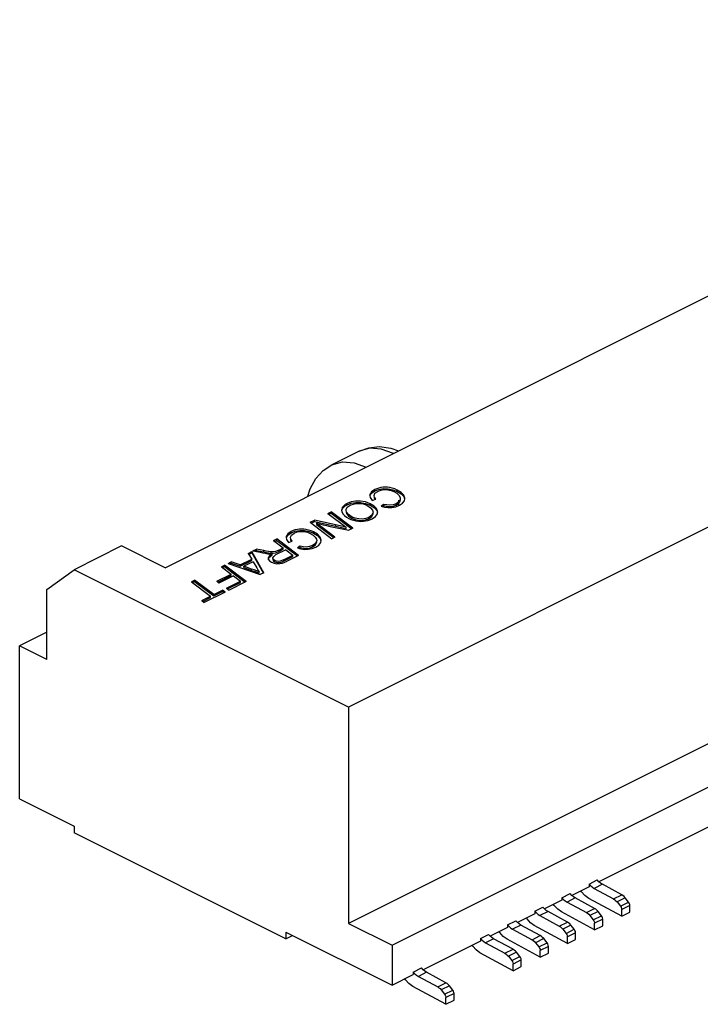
# Paper-space layout '005_EXP_CORICANT_PE_DRAWING_3_1' of a CAD drawing. Header units: millimetres. Extents: x 6 to 413, y 7 to 290.
# Tile 263 of 362: x 244.92 to 246.51, y 173.18 to 175.48. Entities that reach past the tile are written whole.
import ezdxf

# ---------------------------------------------------------------- set-up
doc = ezdxf.new("R2010")
doc.units = ezdxf.units.MM
doc.header["$LTSCALE"] = 23.1
doc.layers.add('119200000110A_MP2_213MAAA_BL325', color=7, linetype='CONTINUOUS')

# ---------------------------------------------------------------- blocks, each defined once
blk = doc.blocks.new('119200000110A_MP2_213MAAA_BL325', base_point=(246.7607, 174.3861))
at = {"layer": '119200000110A_MP2_213MAAA_BL325', "color": 7, "linetype": 'Continuous'}
for p, q in [((245.2582, 174.2024), (247.8228, 175.4848)), ((248.4751, 175.2701), (245.6878, 173.8763)), ((248.4751, 174.7634), (245.6878, 173.3697)), ((245.7896, 173.3188), (248.577, 174.7125)), ((245.7123, 174.4749), (245.6486, 174.443)), ((245.7869, 174.4823), (245.8048, 174.4758)), ((245.7414, 174.3766), (245.7491, 174.382)), ((245.7491, 174.382), (245.7587, 174.3857)), ((245.7491, 174.382), (245.7491, 174.3851)), ((245.7496, 174.3765), (245.7559, 174.3811)), ((245.7914, 174.385), (245.8014, 174.381)), ((245.8014, 174.381), (245.8014, 174.3841)), ((245.8014, 174.381), (245.8105, 174.3754)), ((245.6938, 174.3562), (245.6844, 174.3527)), ((245.7381, 174.3521), (245.727, 174.3562)), ((245.7374, 174.371), (245.7383, 174.3667)), ((245.7379, 174.3707), (245.7414, 174.3766)), ((245.7383, 174.3667), (245.7433, 174.3593)), ((245.7433, 174.3593), (245.7514, 174.3626)), ((245.7473, 174.3707), (245.7474, 174.3717)), ((245.7473, 174.3676), (245.7478, 174.3648)), ((245.7474, 174.3717), (245.7496, 174.3765)), ((245.7478, 174.3648), (245.7497, 174.3619)), ((245.8055, 174.3719), (245.8083, 174.3669)), ((245.8055, 174.3486), (245.8055, 174.3605)), ((245.8083, 174.3669), (245.8089, 174.3636)), ((245.8086, 174.3585), (245.8089, 174.3605)), ((245.8183, 174.3589), (245.8194, 174.3636)), ((245.8194, 174.3636), (245.8194, 174.3649)), ((245.8194, 174.3636), (245.8194, 174.3649)), ((245.6395, 174.3295), (245.647, 174.3332)), ((245.647, 174.3301), (245.647, 174.3332)), ((245.6976, 174.2949), (245.647, 174.3332)), ((245.6715, 174.3368), (245.672, 174.3333)), ((245.672, 174.3366), (245.6739, 174.3413)), ((245.672, 174.3333), (245.6747, 174.328)), ((245.6739, 174.3413), (245.6739, 174.3444)), ((245.6844, 174.3496), (245.6939, 174.3531)), ((245.6844, 174.3496), (245.6844, 174.3527)), ((245.6847, 174.344), (245.6912, 174.3488)), ((245.7271, 174.353), (245.7381, 174.349)), ((245.7305, 174.3486), (245.7394, 174.3429)), ((245.7381, 174.349), (245.7381, 174.3521)), ((245.7381, 174.349), (245.7485, 174.3424)), ((245.7551, 174.3283), (245.7558, 174.3325)), ((245.7702, 174.3507), (245.7637, 174.3467)), ((245.7637, 174.3467), (245.7715, 174.3443)), ((245.767, 174.3456), (245.7702, 174.3476)), ((245.7702, 174.3476), (245.7702, 174.3507)), ((245.7715, 174.3443), (245.78, 174.3432)), ((245.78, 174.3432), (245.789, 174.3434)), ((245.789, 174.3434), (245.798, 174.3452)), ((245.798, 174.3452), (245.8067, 174.3486)), ((245.7993, 174.3491), (245.7993, 174.3522)), ((245.5978, 174.3086), (245.6076, 174.3135)), ((245.5978, 174.3086), (245.6484, 174.2703)), ((245.6003, 174.3067), (245.6076, 174.3104)), ((245.6824, 174.2969), (245.6076, 174.3135)), ((245.6076, 174.3104), (245.6076, 174.3135)), ((245.6076, 174.3104), (245.6824, 174.2938)), ((245.6395, 174.3295), (245.6824, 174.2969)), ((245.642, 174.3276), (245.647, 174.3301)), ((245.647, 174.3301), (245.6951, 174.2936)), ((245.696, 174.3209), (245.6875, 174.3267)), ((245.6878, 174.3233), (245.696, 174.3178)), ((245.688, 174.3176), (245.6934, 174.3152)), ((245.696, 174.3178), (245.696, 174.3209)), ((245.7423, 174.3254), (245.7353, 174.3202)), ((245.7353, 174.3171), (245.7424, 174.3224)), ((245.7353, 174.3171), (245.7353, 174.3202)), ((245.7379, 174.3145), (245.7428, 174.3166)), ((245.5533, 174.2841), (245.5629, 174.2877)), ((245.5533, 174.2841), (245.5533, 174.2872)), ((245.5956, 174.2871), (245.6056, 174.2831)), ((245.6056, 174.2831), (245.6056, 174.2862)), ((245.6124, 174.3069), (245.6228, 174.3041)), ((245.6124, 174.3069), (245.6124, 174.3038)), ((245.6558, 174.274), (245.6124, 174.3069)), ((245.6124, 174.3038), (245.6534, 174.2728)), ((245.6228, 174.3041), (245.6279, 174.3028)), ((245.6581, 174.2992), (245.6581, 174.3023)), ((245.6824, 174.2938), (245.6824, 174.2969)), ((245.6976, 174.2949), (245.6881, 174.2901)), ((245.5122, 174.2658), (245.5197, 174.2696)), ((245.5122, 174.2658), (245.5349, 174.2486)), ((245.5147, 174.2639), (245.5197, 174.2664)), ((245.5197, 174.2664), (245.5197, 174.2696)), ((245.5703, 174.2312), (245.5197, 174.2696)), ((245.5197, 174.2664), (245.5678, 174.23)), ((245.5416, 174.273), (245.5424, 174.2687)), ((245.5421, 174.2728), (245.5456, 174.2787)), ((245.5424, 174.2687), (245.5474, 174.2614)), ((245.5456, 174.2787), (245.5533, 174.2841)), ((245.5474, 174.2614), (245.5556, 174.2647)), ((245.5515, 174.2738), (245.5538, 174.2786)), ((245.5515, 174.2728), (245.5515, 174.2738)), ((245.5515, 174.2697), (245.552, 174.2669)), ((245.552, 174.2669), (245.5539, 174.264)), ((245.5538, 174.2786), (245.5601, 174.2832)), ((245.6056, 174.2831), (245.6147, 174.2775)), ((245.6097, 174.274), (245.6125, 174.269)), ((245.6125, 174.269), (245.6131, 174.2657)), ((245.6128, 174.2606), (245.6131, 174.2626)), ((245.6225, 174.261), (245.6236, 174.2657)), ((245.6236, 174.2657), (245.6236, 174.267)), ((245.6236, 174.2657), (245.6236, 174.267)), ((245.6558, 174.274), (245.6484, 174.2703)), ((245.1564, 174.2534), (245.045, 174.1977)), ((245.2582, 174.2024), (245.1564, 174.2534)), ((245.4527, 174.236), (245.4609, 174.2401)), ((245.4609, 174.237), (245.4609, 174.2401)), ((245.4892, 174.1907), (245.4609, 174.2401)), ((245.4639, 174.2416), (245.4719, 174.2456)), ((245.4639, 174.2416), (245.4811, 174.2385)), ((245.4684, 174.2408), (245.4719, 174.2425)), ((245.4896, 174.2424), (245.4719, 174.2456)), ((245.4719, 174.2425), (245.4719, 174.2456)), ((245.4719, 174.2425), (245.4896, 174.2393)), ((245.4896, 174.2393), (245.4896, 174.2424)), ((245.5114, 174.2394), (245.5062, 174.2393)), ((245.5062, 174.2362), (245.5062, 174.2393)), ((245.5408, 174.2442), (245.517, 174.2323)), ((245.5206, 174.2384), (245.5243, 174.2402)), ((245.5243, 174.2433), (245.5349, 174.2486)), ((245.5243, 174.2402), (245.5349, 174.2455)), ((245.5243, 174.2433), (245.5243, 174.2402)), ((245.5349, 174.2455), (245.5349, 174.2486)), ((245.5408, 174.2442), (245.557, 174.2319)), ((245.5744, 174.2528), (245.5678, 174.2488)), ((245.5678, 174.2488), (245.5757, 174.2464)), ((245.5712, 174.2477), (245.5744, 174.2497)), ((245.5744, 174.2497), (245.5744, 174.2528)), ((245.5757, 174.2464), (245.5842, 174.2452)), ((245.5842, 174.2452), (245.5932, 174.2455)), ((245.5932, 174.2455), (245.6022, 174.2473)), ((245.6022, 174.2473), (245.6108, 174.2507)), ((245.6035, 174.2512), (245.6035, 174.2543)), ((245.4058, 174.2126), (245.4132, 174.2163)), ((245.4341, 174.2088), (245.4132, 174.2163)), ((245.4132, 174.2132), (245.4132, 174.2163)), ((245.4341, 174.2088), (245.4609, 174.2222)), ((245.4341, 174.2057), (245.4609, 174.2191)), ((245.464, 174.2164), (245.4426, 174.2057)), ((245.4527, 174.236), (245.4609, 174.2222)), ((245.4539, 174.2335), (245.4609, 174.237)), ((245.4609, 174.237), (245.4876, 174.1904)), ((245.4609, 174.2191), (245.4609, 174.2222)), ((245.464, 174.2164), (245.4727, 174.2024)), ((245.4927, 174.2361), (245.4986, 174.2352)), ((245.5005, 174.237), (245.5062, 174.2362)), ((245.5023, 174.2188), (245.5075, 174.2153)), ((245.5031, 174.228), (245.5087, 174.2324)), ((245.5054, 174.2352), (245.5087, 174.2355)), ((245.5062, 174.2362), (245.5114, 174.2363)), ((245.5087, 174.2324), (245.5087, 174.2355)), ((245.5103, 174.2245), (245.5104, 174.2254)), ((245.5103, 174.2245), (245.5103, 174.2214)), ((245.5112, 174.2219), (245.5103, 174.2245)), ((245.5103, 174.2214), (245.5112, 174.2188)), ((245.5104, 174.2254), (245.5124, 174.2289)), ((245.5149, 174.2189), (245.5112, 174.2219)), ((245.5112, 174.2188), (245.5149, 174.2158)), ((245.5124, 174.2289), (245.517, 174.2323)), ((245.5149, 174.2158), (245.5149, 174.2189)), ((245.5351, 174.221), (245.557, 174.2319)), ((245.5351, 174.2178), (245.557, 174.2288)), ((245.5351, 174.221), (245.5351, 174.2178)), ((245.5382, 174.2154), (245.5436, 174.2179)), ((245.5703, 174.2312), (245.5436, 174.2179)), ((245.557, 174.2288), (245.557, 174.2319)), ((244.9814, 174.1515), (245.045, 174.1977)), ((245.6878, 173.8763), (245.045, 174.1977)), ((245.3899, 174.2046), (245.3973, 174.2084)), ((245.3899, 174.2046), (245.4126, 174.1874)), ((245.3923, 174.2028), (245.3973, 174.2052)), ((245.3973, 174.2052), (245.3973, 174.2084)), ((245.448, 174.1701), (245.3973, 174.2084)), ((245.3973, 174.2052), (245.4455, 174.1688)), ((245.4058, 174.2126), (245.4804, 174.1863)), ((245.4095, 174.2113), (245.4132, 174.2132)), ((245.4132, 174.2132), (245.4341, 174.2057)), ((245.4341, 174.2057), (245.4341, 174.2088)), ((245.4603, 174.1992), (245.4426, 174.2057)), ((245.4426, 174.2026), (245.4426, 174.2057)), ((245.4426, 174.2026), (245.4603, 174.1961)), ((245.4603, 174.1961), (245.4603, 174.1992)), ((245.4727, 174.2024), (245.4744, 174.1991)), ((245.4785, 174.1895), (245.4785, 174.1927)), ((245.5075, 174.2153), (245.5133, 174.213)), ((245.5133, 174.213), (245.5198, 174.2118)), ((245.5198, 174.2118), (245.5266, 174.2119)), ((245.3197, 174.1695), (245.3272, 174.1733)), ((245.3197, 174.1695), (245.3645, 174.1356)), ((245.3222, 174.1677), (245.3272, 174.1702)), ((245.3272, 174.1702), (245.3272, 174.1733)), ((245.3719, 174.1394), (245.3272, 174.1733)), ((245.3272, 174.1702), (245.3719, 174.1363)), ((245.3794, 174.1708), (245.4126, 174.1874)), ((245.3794, 174.1708), (245.3843, 174.1659)), ((245.3815, 174.1688), (245.4126, 174.1843)), ((245.4185, 174.183), (245.3843, 174.1659)), ((245.4022, 174.1545), (245.4347, 174.1708)), ((245.448, 174.1701), (245.4079, 174.15)), ((245.4126, 174.1843), (245.4126, 174.1874)), ((245.4185, 174.183), (245.4347, 174.1708)), ((245.4347, 174.1676), (245.4347, 174.1708)), ((245.4729, 174.1918), (245.4785, 174.1895)), ((245.4892, 174.1907), (245.4804, 174.1863)), ((244.9814, 173.9879), (244.9814, 174.1515)), ((245.3719, 174.1394), (245.3929, 174.1498)), ((245.3719, 174.1363), (245.3929, 174.1467)), ((245.3929, 174.1467), (245.3929, 174.1498)), ((245.3987, 174.1454), (245.3929, 174.1498)), ((245.3929, 174.1467), (245.3962, 174.1442)), ((245.4022, 174.1545), (245.4079, 174.15)), ((245.4046, 174.1526), (245.4347, 174.1676)), ((245.344, 174.1254), (245.3645, 174.1356)), ((245.344, 174.1254), (245.3498, 174.121)), ((245.3464, 174.1235), (245.3645, 174.1325)), ((245.3987, 174.1454), (245.3498, 174.121)), ((245.3645, 174.1325), (245.3645, 174.1356)), ((245.3719, 174.1363), (245.3719, 174.1394)), ((244.9814, 174.0515), (244.9177, 174.0197)), ((244.9814, 173.9879), (244.9177, 174.0197)), ((244.9177, 173.6612), (244.9177, 174.0197)), ((245.6878, 173.8763), (245.6878, 173.3697)), ((244.9177, 173.6612), (245.045, 173.5975)), ((245.045, 173.5975), (245.045, 173.5819)), ((246.5692, 173.615), (246.274, 173.4674)), ((245.5405, 173.3342), (245.045, 173.5819)), ((246.251, 173.4559), (246.2103, 173.4356)), ((246.251, 173.462), (246.2701, 173.4716)), ((246.251, 173.462), (246.251, 173.4559)), ((246.251, 173.462), (246.2547, 173.458)), ((246.2819, 173.4615), (246.2628, 173.452)), ((246.274, 173.4674), (246.2701, 173.4716)), ((246.2778, 173.4642), (246.274, 173.4674)), ((246.2819, 173.4615), (246.2778, 173.4642)), ((246.3274, 173.4368), (246.2819, 173.4615)), ((246.1874, 173.4302), (246.2065, 173.4398)), ((246.2103, 173.4356), (246.2065, 173.4398)), ((246.2142, 173.4323), (246.2103, 173.4356)), ((246.2183, 173.4297), (246.2142, 173.4323)), ((246.2628, 173.452), (246.3083, 173.4273)), ((246.3083, 173.4273), (246.3274, 173.4368)), ((246.1874, 173.4241), (246.1467, 173.4038)), ((246.1874, 173.4302), (246.1874, 173.4241)), ((246.1874, 173.4302), (246.1911, 173.4262)), ((246.2183, 173.4297), (246.1992, 173.4201)), ((246.1992, 173.4201), (246.2446, 173.3955)), ((246.2637, 173.405), (246.2183, 173.4297)), ((246.3274, 173.3866), (246.2499, 173.4286)), ((246.3354, 173.4299), (246.3163, 173.4203)), ((246.3163, 173.4203), (246.3243, 173.4103)), ((246.3243, 173.4103), (246.3434, 173.4199)), ((246.3465, 173.4117), (246.3274, 173.4022)), ((246.3434, 173.4199), (246.3354, 173.4299)), ((246.3465, 173.3961), (246.3465, 173.4117)), ((246.1237, 173.3923), (246.0831, 173.372)), ((246.1237, 173.3984), (246.1428, 173.4079)), ((246.1237, 173.3984), (246.1237, 173.3923)), ((246.1237, 173.3984), (246.1275, 173.3944)), ((246.1547, 173.3979), (246.1356, 173.3883)), ((246.1356, 173.3883), (246.181, 173.3637)), ((246.1467, 173.4038), (246.1428, 173.4079)), ((246.1505, 173.4005), (246.1467, 173.4038)), ((246.1547, 173.3979), (246.1505, 173.4005)), ((246.2001, 173.3732), (246.1547, 173.3979)), ((246.2637, 173.3548), (246.1863, 173.3968)), ((246.2446, 173.3955), (246.2637, 173.405)), ((246.2718, 173.398), (246.2527, 173.3885)), ((246.2527, 173.3885), (246.2607, 173.3785)), ((246.2607, 173.3785), (246.2798, 173.3881)), ((246.2798, 173.3881), (246.2718, 173.398)), ((246.3274, 173.3866), (246.3274, 173.4022)), ((246.3274, 173.3866), (246.3465, 173.3961)), ((245.6878, 173.3697), (245.7896, 173.3188)), ((246.0601, 173.3666), (246.0792, 173.3761)), ((246.0601, 173.3666), (246.0601, 173.3605)), ((246.0601, 173.3666), (246.0638, 173.3625)), ((246.091, 173.366), (246.0719, 173.3565)), ((246.0831, 173.372), (246.0792, 173.3761)), ((246.0869, 173.3687), (246.0831, 173.372)), ((246.091, 173.366), (246.0869, 173.3687)), ((246.1365, 173.3414), (246.091, 173.366)), ((246.2001, 173.3229), (246.1226, 173.365)), ((246.181, 173.3637), (246.2001, 173.3732)), ((246.2081, 173.3662), (246.189, 173.3567)), ((246.2161, 173.3562), (246.2081, 173.3662)), ((246.2828, 173.3799), (246.2637, 173.3703)), ((246.2637, 173.3548), (246.2637, 173.3703)), ((246.2637, 173.3548), (246.2828, 173.3643)), ((246.2828, 173.3643), (246.2828, 173.3799)), ((245.5405, 173.3498), (245.7896, 173.2252)), ((245.5405, 173.3498), (245.5405, 173.3342)), ((245.5405, 173.3342), (245.5561, 173.342)), ((245.9965, 173.3348), (246.0155, 173.3443)), ((246.0194, 173.3401), (246.0155, 173.3443)), ((246.0601, 173.3605), (246.0194, 173.3401)), ((246.0233, 173.3369), (246.0194, 173.3401)), ((246.0719, 173.3565), (246.1174, 173.3318)), ((246.1174, 173.3318), (246.1365, 173.3414)), ((246.189, 173.3567), (246.1971, 173.3467)), ((246.1971, 173.3467), (246.2161, 173.3562)), ((246.2192, 173.3481), (246.2001, 173.3385)), ((246.2192, 173.3325), (246.2192, 173.3481)), ((245.7896, 173.3188), (245.7896, 173.2252)), ((245.9965, 173.3287), (245.8622, 173.2615)), ((245.9965, 173.3348), (245.9965, 173.3287)), ((245.9965, 173.3348), (246.0002, 173.3307)), ((246.0274, 173.3342), (246.0083, 173.3247)), ((246.0083, 173.3247), (246.0537, 173.3)), ((246.0274, 173.3342), (246.0233, 173.3369)), ((246.0728, 173.3096), (246.0274, 173.3342)), ((246.1365, 173.2911), (246.059, 173.3332)), ((246.1445, 173.3344), (246.1254, 173.3249)), ((246.1254, 173.3249), (246.1334, 173.3149)), ((246.1334, 173.3149), (246.1525, 173.3244)), ((246.1525, 173.3244), (246.1445, 173.3344)), ((246.2001, 173.3229), (246.2001, 173.3385)), ((246.2001, 173.3229), (246.2192, 173.3325)), ((246.0728, 173.2593), (245.9953, 173.3013)), ((246.0537, 173.3), (246.0728, 173.3096)), ((246.0809, 173.3026), (246.0618, 173.293)), ((246.0889, 173.2926), (246.0809, 173.3026)), ((246.1556, 173.3162), (246.1365, 173.3067)), ((246.1365, 173.2911), (246.1365, 173.3067)), ((246.1365, 173.2911), (246.1556, 173.3007)), ((246.1556, 173.3007), (246.1556, 173.3162)), ((246.0618, 173.293), (246.0698, 173.2831)), ((246.0698, 173.2831), (246.0889, 173.2926)), ((246.0919, 173.2844), (246.0728, 173.2749)), ((246.0728, 173.2593), (246.0728, 173.2749)), ((246.0919, 173.2688), (246.0919, 173.2844)), ((245.7896, 173.2252), (245.8393, 173.2501)), ((245.8393, 173.2562), (245.8584, 173.2657)), ((245.8393, 173.2562), (245.8393, 173.2501)), ((245.8393, 173.2562), (245.843, 173.2521)), ((245.8702, 173.2556), (245.8511, 173.2461)), ((245.8622, 173.2615), (245.8584, 173.2657)), ((245.8661, 173.2583), (245.8622, 173.2615)), ((245.8702, 173.2556), (245.8661, 173.2583)), ((245.9156, 173.231), (245.8702, 173.2556)), ((246.0728, 173.2593), (246.0919, 173.2688)), ((245.8511, 173.2461), (245.8965, 173.2214)), ((245.8965, 173.2214), (245.9156, 173.231)), ((245.9156, 173.1807), (245.8382, 173.2227)), ((245.9237, 173.224), (245.9046, 173.2144)), ((245.9046, 173.2144), (245.9126, 173.2045)), ((245.9126, 173.2045), (245.9317, 173.214)), ((245.9347, 173.2058), (245.9156, 173.1963)), ((245.9317, 173.214), (245.9237, 173.224)), ((245.9347, 173.1902), (245.9347, 173.2058)), ((245.9156, 173.1807), (245.9156, 173.1963)), ((245.9156, 173.1807), (245.9347, 173.1902))]:
    blk.add_line(p, q, dxfattribs=at)
for points in [[(245.7123, 174.4749), (245.735, 174.483), (245.76, 174.4857), (245.7869, 174.4823)], [(245.7928, 174.4697), (245.7644, 174.48), (245.7375, 174.4819), (245.7123, 174.4749)], [(245.6486, 174.443), (245.6739, 174.4501), (245.7008, 174.4482), (245.7291, 174.4379)], [(245.5922, 174.3695), (245.5976, 174.3872), (245.611, 174.4109), (245.6282, 174.4295), (245.6486, 174.443)], [(245.7491, 174.3851), (245.7414, 174.3797), (245.7377, 174.3735), (245.7374, 174.371)], [(245.8014, 174.3841), (245.7957, 174.3866), (245.7899, 174.3885), (245.7843, 174.3898), (245.7788, 174.3906), (245.7736, 174.3908), (245.7686, 174.3905), (245.7636, 174.3899), (245.7587, 174.3888), (245.7539, 174.3872), (245.7491, 174.3851)], [(245.7559, 174.3811), (245.7633, 174.3839), (245.7714, 174.3852), (245.7795, 174.3849), (245.7871, 174.3833), (245.794, 174.3805)], [(245.7587, 174.3857), (245.7694, 174.3875), (245.7806, 174.3873), (245.7914, 174.385)], [(245.794, 174.3805), (245.8006, 174.3765), (245.8055, 174.3719)], [(245.8194, 174.3649), (245.8168, 174.372), (245.8105, 174.3785), (245.8014, 174.3841)], [(245.727, 174.3562), (245.7155, 174.3581), (245.7043, 174.358), (245.6938, 174.3562)], [(245.6939, 174.3531), (245.7044, 174.3549), (245.7156, 174.355), (245.7271, 174.353)], [(245.7514, 174.3626), (245.7481, 174.3671), (245.7473, 174.3707)], [(245.8089, 174.3636), (245.8086, 174.3616), (245.8056, 174.3565), (245.7993, 174.3522)], [(245.7993, 174.3491), (245.8056, 174.3534), (245.8086, 174.3585)], [(245.8067, 174.3486), (245.814, 174.3533), (245.8183, 174.3589)], [(245.8105, 174.3754), (245.8168, 174.3689), (245.8188, 174.3634)], [(245.6739, 174.3444), (245.6717, 174.3389), (245.6715, 174.3368)], [(245.6844, 174.3527), (245.6801, 174.3502), (245.6766, 174.3474), (245.6739, 174.3444)], [(245.6739, 174.3413), (245.6766, 174.3443), (245.6801, 174.3471), (245.6844, 174.3496)], [(245.682, 174.3369), (245.6821, 174.3385), (245.6847, 174.344)], [(245.6875, 174.3267), (245.6829, 174.3327), (245.682, 174.3369)], [(245.682, 174.3338), (245.6832, 174.3291), (245.6878, 174.3233)], [(245.6912, 174.3488), (245.7016, 174.3521), (245.7122, 174.353), (245.722, 174.3516), (245.7305, 174.3486)], [(245.7532, 174.3406), (245.7473, 174.3465), (245.7381, 174.3521)], [(245.7394, 174.3429), (245.7441, 174.337), (245.7451, 174.3327)], [(245.7451, 174.3327), (245.7449, 174.3311), (245.7423, 174.3254)], [(245.7485, 174.3424), (245.7544, 174.3353), (245.7551, 174.3324)], [(245.7558, 174.3325), (245.7557, 174.3345), (245.7532, 174.3406)], [(245.7993, 174.3522), (245.7921, 174.3496), (245.7844, 174.3487), (245.7771, 174.3492), (245.7702, 174.3507)], [(245.7702, 174.3476), (245.7784, 174.3459), (245.7863, 174.3457), (245.7933, 174.3468), (245.7993, 174.3491)], [(245.6747, 174.328), (245.6781, 174.3242), (245.6826, 174.3207), (245.688, 174.3176)], [(245.6934, 174.3152), (245.6991, 174.3133), (245.705, 174.312)], [(245.7353, 174.3202), (245.7279, 174.3175), (245.7197, 174.3163), (245.7114, 174.3165), (245.7034, 174.318), (245.696, 174.3209)], [(245.696, 174.3178), (245.7029, 174.3151), (245.7105, 174.3135), (245.7188, 174.3132), (245.7273, 174.3143), (245.7353, 174.3171)], [(245.705, 174.312), (245.7109, 174.3112), (245.7167, 174.3109), (245.7223, 174.3112), (245.7276, 174.3118)], [(245.7276, 174.3118), (245.7328, 174.3129), (245.7379, 174.3145)], [(245.7424, 174.3224), (245.745, 174.3282), (245.7451, 174.3296)], [(245.7428, 174.3166), (245.751, 174.3222), (245.7551, 174.3283)], [(245.5533, 174.2872), (245.5456, 174.2818), (245.5419, 174.2756), (245.5416, 174.273)], [(245.6056, 174.2862), (245.5999, 174.2887), (245.5941, 174.2906), (245.5885, 174.2919), (245.583, 174.2927), (245.5778, 174.2929), (245.5728, 174.2926), (245.5678, 174.292), (245.5629, 174.2909), (245.5581, 174.2893), (245.5533, 174.2872)], [(245.5601, 174.2832), (245.5675, 174.286), (245.5756, 174.2872), (245.5837, 174.287)], [(245.5629, 174.2877), (245.5736, 174.2896), (245.5848, 174.2894), (245.5956, 174.2871)], [(245.5837, 174.287), (245.5913, 174.2854), (245.5981, 174.2826)], [(245.6236, 174.267), (245.621, 174.2741), (245.6147, 174.2806), (245.6056, 174.2862)], [(245.6279, 174.3028), (245.6364, 174.3009), (245.645, 174.299), (245.6881, 174.2901)], [(245.5556, 174.2647), (245.5523, 174.2692), (245.5515, 174.2728)], [(245.5981, 174.2826), (245.6048, 174.2786), (245.6097, 174.274)], [(245.6131, 174.2657), (245.6128, 174.2637), (245.6098, 174.2586), (245.6035, 174.2543)], [(245.6147, 174.2775), (245.621, 174.271), (245.623, 174.2655)], [(245.5062, 174.2393), (245.5005, 174.2401), (245.495, 174.2412), (245.4896, 174.2424)], [(245.4896, 174.2393), (245.495, 174.2381), (245.5005, 174.237)], [(245.5243, 174.2433), (245.5206, 174.2416), (245.5163, 174.2401), (245.5114, 174.2394)], [(245.6035, 174.2543), (245.5963, 174.2517), (245.5886, 174.2508), (245.5813, 174.2513), (245.5744, 174.2528)], [(245.5744, 174.2497), (245.5826, 174.248), (245.5905, 174.2477), (245.5975, 174.2489), (245.6035, 174.2512)], [(245.6035, 174.2512), (245.6098, 174.2555), (245.6128, 174.2606)], [(245.6108, 174.2507), (245.6182, 174.2554), (245.6225, 174.261)], [(245.4811, 174.2385), (245.4868, 174.2372), (245.4927, 174.2361)], [(245.4986, 174.2352), (245.502, 174.2351), (245.5054, 174.2352)], [(245.5087, 174.2355), (245.5031, 174.2311), (245.5, 174.2269), (245.4995, 174.2244)], [(245.4995, 174.2244), (245.4997, 174.2227), (245.5023, 174.2188)], [(245.4997, 174.2226), (245.5, 174.2237), (245.5031, 174.228)], [(245.5114, 174.2363), (245.5163, 174.237), (245.5206, 174.2384)], [(245.5351, 174.221), (245.5314, 174.2192), (245.5276, 174.2178), (245.5232, 174.2172), (245.5188, 174.2176), (245.5149, 174.2189)], [(245.5149, 174.2158), (245.5197, 174.2143), (245.5252, 174.2142), (245.5303, 174.2156), (245.5351, 174.2178)], [(245.4785, 174.1927), (245.4729, 174.1949), (245.4668, 174.1971), (245.4603, 174.1992)], [(245.4603, 174.1961), (245.4668, 174.194), (245.4729, 174.1918)], [(245.4744, 174.1991), (245.4763, 174.1959), (245.4785, 174.1927)], [(245.5266, 174.2119), (245.5328, 174.2133), (245.5382, 174.2154)], [(246.2547, 173.458), (246.2587, 173.4546), (246.2628, 173.452)], [(246.2499, 173.4286), (246.2409, 173.4351), (246.2328, 173.4441), (246.2316, 173.4462)], [(246.3354, 173.4299), (246.3329, 173.4327), (246.3302, 173.435), (246.3274, 173.4368)], [(246.1863, 173.3968), (246.1773, 173.4033), (246.1692, 173.4123), (246.1679, 173.4144)], [(246.1911, 173.4262), (246.1951, 173.4228), (246.1992, 173.4201)], [(246.3083, 173.4273), (246.3111, 173.4255), (246.3138, 173.4231), (246.3163, 173.4203)], [(246.3243, 173.4103), (246.326, 173.4078), (246.327, 173.405), (246.3274, 173.4022)], [(246.3465, 173.4117), (246.3461, 173.4145), (246.345, 173.4173), (246.3434, 173.4199)], [(246.1275, 173.3944), (246.1315, 173.391), (246.1356, 173.3883)], [(246.2446, 173.3955), (246.2475, 173.3937), (246.2502, 173.3913), (246.2527, 173.3885)], [(246.2718, 173.398), (246.2692, 173.4009), (246.2665, 173.4032), (246.2637, 173.405)], [(246.2828, 173.3799), (246.2825, 173.3827), (246.2814, 173.3855), (246.2798, 173.3881)], [(246.1226, 173.365), (246.1137, 173.3714), (246.1055, 173.3805), (246.1043, 173.3826)], [(246.181, 173.3637), (246.1838, 173.3618), (246.1865, 173.3595), (246.189, 173.3567)], [(246.2081, 173.3662), (246.2056, 173.369), (246.2029, 173.3714), (246.2001, 173.3732)], [(246.2607, 173.3785), (246.2623, 173.376), (246.2634, 173.3731), (246.2637, 173.3703)], [(246.059, 173.3332), (246.05, 173.3396), (246.0419, 173.3487), (246.0406, 173.3507)], [(246.0638, 173.3625), (246.0678, 173.3591), (246.0719, 173.3565)], [(246.1445, 173.3344), (246.142, 173.3372), (246.1393, 173.3396), (246.1365, 173.3414)], [(246.1971, 173.3467), (246.1987, 173.3441), (246.1997, 173.3413), (246.2001, 173.3385)], [(246.2192, 173.3481), (246.2188, 173.3509), (246.2178, 173.3537), (246.2161, 173.3562)], [(245.9953, 173.3013), (245.9864, 173.3078), (245.9783, 173.3168), (245.977, 173.3189)], [(246.0002, 173.3307), (246.0042, 173.3273), (246.0083, 173.3247)], [(246.1174, 173.3318), (246.1202, 173.33), (246.1229, 173.3277), (246.1254, 173.3249)], [(246.1556, 173.3162), (246.1552, 173.319), (246.1541, 173.3219), (246.1525, 173.3244)], [(246.0537, 173.3), (246.0565, 173.2982), (246.0592, 173.2958), (246.0618, 173.293)], [(246.0809, 173.3026), (246.0783, 173.3054), (246.0756, 173.3077), (246.0728, 173.3096)], [(246.1334, 173.3149), (246.135, 173.3123), (246.1361, 173.3095), (246.1365, 173.3067)], [(246.0698, 173.2831), (246.0714, 173.2805), (246.0725, 173.2777), (246.0728, 173.2749)], [(246.0919, 173.2844), (246.0915, 173.2872), (246.0905, 173.2901), (246.0889, 173.2926)], [(245.843, 173.2521), (245.847, 173.2487), (245.8511, 173.2461)], [(245.8382, 173.2227), (245.8292, 173.2292), (245.8211, 173.2382), (245.8198, 173.2403)], [(245.9237, 173.224), (245.9212, 173.2268), (245.9184, 173.2291), (245.9156, 173.231)], [(245.8965, 173.2214), (245.8994, 173.2196), (245.9021, 173.2173), (245.9046, 173.2144)], [(245.9126, 173.2045), (245.9142, 173.2019), (245.9153, 173.1991), (245.9156, 173.1963)], [(245.9347, 173.2058), (245.9344, 173.2086), (245.9333, 173.2115), (245.9317, 173.214)]]:
    blk.add_lwpolyline(points, dxfattribs=at)

psp = doc.layouts.new('005_EXP_CORICANT_PE_DRAWING_3_1')

# ---------------------------------------------------------------- block references
at = {"layer": '119200000110A_MP2_213MAAA_BL325'}
psp.add_blockref('119200000110A_MP2_213MAAA_BL325', (246.7607, 174.3861), dxfattribs=at)

doc.saveas('drawing.dxf')
